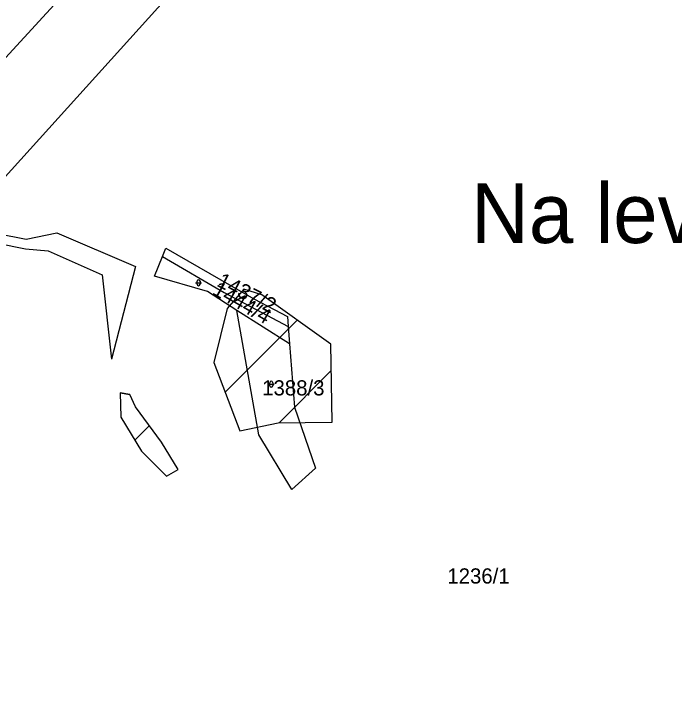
# Model space of a CAD drawing. Extents: x -564810 to -550519, y -1045831 to -1034011.
# Drawn here: x -553840.6 to -553619.6, y -1038887.8 to -1038653.5 of the extents above; entities that cross this region are included whole.
import ezdxf

# ---------------------------------------------------------------- set-up
doc = ezdxf.new("R2010")
doc.units = 0
for name, color, linetype in [('KN stav', 7, 'Continuous'), ('Lesní porost', 7, 'Continuous'), ('Parcelní čísla', 7, 'Continuous'), ('Vedení VN', 7, 'Continuous'), ('zamokř ploch', 7, 'Continuous')]:
    doc.layers.add(name, color=color, linetype=linetype)

msp = doc.modelspace()

# ---------------------------------------------------------------- linework, layer by layer
at = {"layer": 'KN stav'}
for p, q in [((-553908.81, -1038714.67), (-553836.58, -1038728.98)), ((-553910.38, -1038717.34), (-553836.79, -1038732.21)), ((-553836.58, -1038728.98), (-553826.31, -1038726.84)), ((-553826.31, -1038726.84), (-553799.96, -1038738.14)), ((-553836.79, -1038732.21), (-553829.14, -1038732.9)), ((-553829.14, -1038732.9), (-553811.06, -1038740.94)), ((-553790.9, -1038734.74), (-553789.8, -1038732.03)), ((-553789.8, -1038732.03), (-553760.27, -1038748.99)), ((-553793.61, -1038741.38), (-553790.9, -1038734.74)), ((-553790.9, -1038734.74), (-553770.26, -1038746.82)), ((-553799.96, -1038738.14), (-553808.03, -1038769.14)), ((-553811.06, -1038740.94), (-553808.03, -1038769.14)), ((-553775.85, -1038746.5), (-553793.61, -1038741.38)), ((-553766.01, -1038752.88), (-553775.85, -1038746.5)), ((-553770.26, -1038746.82), (-553748.82, -1038758.19)), ((-553760.27, -1038748.99), (-553749.08, -1038754.85)), ((-553748.37, -1038764.09), (-553766.01, -1038752.88)), ((-553758.62, -1038794.52), (-553766.01, -1038752.88)), ((-553749.08, -1038754.85), (-553748.82, -1038758.19)), ((-553748.82, -1038758.19), (-553748.37, -1038764.09)), ((-553748.37, -1038764.09), (-553746.75, -1038785.28)), ((-553746.75, -1038785.28), (-553739.66, -1038805.76)), ((-553747.62, -1038812.88), (-553758.62, -1038794.52)), ((-553739.66, -1038805.76), (-553747.62, -1038812.88))]:
    msp.add_line(p, q, dxfattribs=at)
at = {"layer": 'Lesní porost'}
for p, q in [((-553763.7, -1038745.72), (-553769.22, -1038752.16)), ((-553757.59, -1038747.57), (-553763.7, -1038745.72)), ((-553734.56, -1038764.19), (-553757.59, -1038747.57)), ((-553769.22, -1038752.16), (-553773.74, -1038770.27)), ((-553734.13, -1038790.26), (-553734.56, -1038764.19)), ((-553773.74, -1038770.27), (-553764.99, -1038793.17)), ((-553805.13, -1038780.52), (-553801.79, -1038781.06)), ((-553801.79, -1038781.06), (-553805.13, -1038780.52)), ((-553805.13, -1038780.52), (-553804.83, -1038788.61)), ((-553799.92, -1038785.15), (-553801.79, -1038781.06)), ((-553791.23, -1038796.99), (-553799.92, -1038785.15)), ((-553804.83, -1038788.61), (-553797.96, -1038800.06)), ((-553764.99, -1038793.17), (-553752.17, -1038790.47)), ((-553752.17, -1038790.47), (-553734.13, -1038790.26)), ((-553785.7, -1038806.12), (-553791.23, -1038796.99)), ((-553797.96, -1038800.06), (-553789.57, -1038808.39)), ((-553789.57, -1038808.39), (-553785.7, -1038806.12))]:
    msp.add_line(p, q, dxfattribs=at)
at = {"layer": 'Vedení VN'}
for p, q in [((-553763.81, -1038745.84), (-553763.69, -1038745.72)), ((-553769.93, -1038780.25), (-553745.77, -1038756.1)), ((-553751.86, -1038790.47), (-553734.41, -1038773.02)), ((-553800.18, -1038796.35), (-553795.29, -1038791.46))]:
    msp.add_line(p, q, dxfattribs=at)
for points in [[(-554311.13, -1038894.55), (-554183.26, -1038768.06), (-553948.71, -1038736.97), (-553887.24, -1038715.77), (-553721.22, -1038534.86), (-553615.96, -1038471.97), (-553583.46, -1038409.78), (-553495.15, -1038284), (-553204.09, -1037884.03), (-552966, -1037802.05), (-552952.58, -1037796.4), (-552903.13, -1037697.47), (-552835.31, -1037471.34), (-552755.48, -1037231.07), (-552629.72, -1036976.67), (-552323.11, -1036754.78)], [(-552318.17, -1036790.68), (-552611.35, -1036998.44), (-552747, -1037286.75), (-552886.17, -1037729.13), (-552939.86, -1037825.23), (-553193.49, -1037916.39), (-553506.46, -1038353.11), (-553565.8, -1038423.21), (-553601.83, -1038493.17), (-553700.74, -1038549.7), (-553878.06, -1038746.16), (-554195.97, -1038818.23), (-554311.84, -1038929.18)]]:
    msp.add_lwpolyline(points, dxfattribs=at)
at = {"layer": 'zamokř ploch'}
for p, q in [((-553779.34, -1038744.06), (-553779.34, -1038743.06)), ((-553778.34, -1038743.06), (-553778.34, -1038744.06)), ((-553779.84, -1038743.56), (-553777.84, -1038743.56)), ((-553755.5, -1038777.57), (-553753.5, -1038777.57)), ((-553755, -1038778.07), (-553755, -1038777.07)), ((-553754, -1038777.07), (-553754, -1038778.07))]:
    msp.add_line(p, q, dxfattribs=at)
for centre, start, end in [((-553778.84, -1038743.06), 0, 180), ((-553778.84, -1038744.06), 180, 0), ((-553754.5, -1038777.07), 0, 180), ((-553754.5, -1038778.07), 180, 0)]:
    msp.add_arc(centre, 0.5, start, end, dxfattribs=at)

# ---------------------------------------------------------------- texts
at = {"layer": 'Parcelní čísla'}
for s, height, p in [('Na levé straně', 20, (-553687.52, -1038730.28)), ('1388/3', 5.1, (-553757.52, -1038781.35)), ('1236/1', 5.1, (-553695.51, -1038844.39))]:
    msp.add_text(s, height=height, dxfattribs=at).set_placement(p)
for s, rotation, p in [('1437/2', 333.0108, (-553773.06, -1038744.51)), ('1444/4', 330.1033, (-553774.53, -1038747.23))]:
    msp.add_text(s, height=5.1, rotation=rotation, dxfattribs=at).set_placement(p)

doc.saveas('drawing.dxf')
